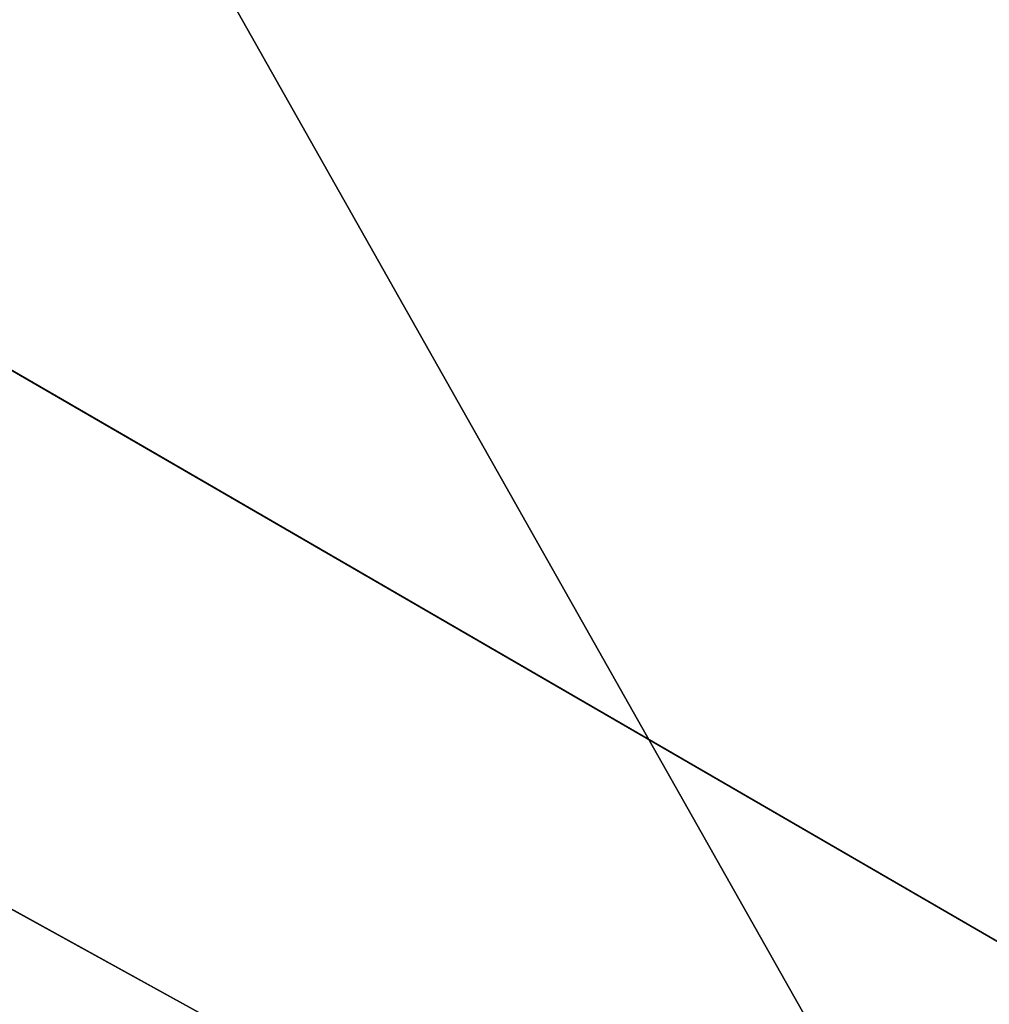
# Model space of a CAD drawing. Extents: x -200 to 200, y -702 to 625.
# Tile 1010 of 1056: x -95.492 to -95.207, y 546.704 to 546.993. Entities that reach past the tile are written whole.
import ezdxf

# ---------------------------------------------------------------- set-up
doc = ezdxf.new("R2010")
doc.units = 0
doc.header["$LTSCALE"] = 17.087905
for name, color, linetype in [('15', 7, 'CONTINUOUS'), ('1872', 7, 'CONTINUOUS'), ('1873', 7, 'CONTINUOUS'), ('1875', 7, 'CONTINUOUS'), ('1893', 7, 'CONTINUOUS'), ('2748', 7, 'CONTINUOUS'), ('2757', 7, 'CONTINUOUS')]:
    doc.layers.add(name, color=color, linetype=linetype)

msp = doc.modelspace()

# ---------------------------------------------------------------- linework, layer by layer
at = {"layer": '15', "color": 7, "linetype": 'CONTINUOUS'}
for points in [[(160, 550, -11), (160, 539), (-160, 550, -11), (160, 550, -11)], [(160, 550, 11), (-160, 550, 11), (-160, 539), (160, 550, 11)], [(160, 539), (160, 550, 11), (-160, 539), (160, 539)], [(-160, 550, -11), (160, 539), (-160, 539), (-160, 550, -11)]]:
    msp.add_3dface(points, dxfattribs=at)
at = {"layer": '1872', "color": 7, "linetype": 'CONTINUOUS'}
for points in [[(-85.63607, 529.49128, 68.65), (-100, 549.4, 68.65), (-100, 547.85832, 68.65), (-85.63607, 529.49128, 68.65)], [(-85.63607, 529.49128, 68.65), (-100, 547.85832, 68.65), (-87.14292, 528.19742, 68.65), (-85.63607, 529.49128, 68.65)]]:
    msp.add_3dface(points, dxfattribs=at)
at = {"layer": '1873', "color": 7, "linetype": 'CONTINUOUS'}
msp.add_3dface([(-100, 548.5, 15.65), (-90.97802, 543.21607, 15.65), (-100, 545.6, 15.65), (-100, 548.5, 15.65)], dxfattribs=at)
at = {"layer": '1875', "color": 7, "linetype": 'CONTINUOUS'}
for points in [[(-100, 549.5, 56.75), (-85.53516, 529.49625, 68.55), (-96.48031, 548.85698, 55.37323), (-100, 549.5, 56.75)], [(-100, 549.5, 16.65), (-95.91032, 548.62711, 27.05004), (-90.17086, 543.80637, 16.65), (-100, 549.5, 16.65)], [(-100, 549.5, 56.75), (-100, 549.5, 68.55), (-85.53516, 529.49625, 68.55), (-100, 549.5, 56.75)], [(-96.48031, 548.85698, 55.37323), (-85.53516, 529.49625, 68.55), (-94.85092, 548.09874, 51.65), (-96.48031, 548.85698, 55.37323)], [(-95.91032, 548.62711, 27.05004), (-94.85092, 548.09874, 30.15), (-90.17086, 543.80637, 16.65), (-95.91032, 548.62711, 27.05004)]]:
    msp.add_3dface(points, dxfattribs=at)
at = {"layer": '1893', "color": 7, "linetype": 'CONTINUOUS'}
for points in [[(-100, 549.5, 16.65), (-90.17086, 543.80637, 16.65), (-100, 549.20711, 15.94289), (-100, 549.5, 16.65)], [(-90.17086, 543.80637, 16.65), (-100, 548.5, 15.65), (-100, 549.20711, 15.94289), (-90.17086, 543.80637, 16.65)], [(-90.97802, 543.21607, 15.65), (-100, 548.5, 15.65), (-90.17086, 543.80637, 16.65), (-90.97802, 543.21607, 15.65)]]:
    msp.add_3dface(points, dxfattribs=at)
at = {"layer": '2748', "color": 7, "linetype": 'CONTINUOUS'}
for points in [[(-100, 549.5, 68.55), (-85.63607, 529.49128, 68.65), (-85.53516, 529.49625, 68.55), (-100, 549.5, 68.55)], [(-85.63607, 529.49128, 68.65), (-100, 549.5, 68.55), (-100, 549.47071, 68.62071), (-85.63607, 529.49128, 68.65)], [(-100, 549.4, 68.65), (-85.63607, 529.49128, 68.65), (-100, 549.47071, 68.62071), (-100, 549.4, 68.65)]]:
    msp.add_3dface(points, dxfattribs=at)
at = {"layer": '2757', "color": 7, "linetype": 'CONTINUOUS'}
for points in [[(-87.14292, 528.19742, 68.65), (-100, 547.85832, 68.65), (-93.18759, 541.22698, 68.55), (-87.14292, 528.19742, 68.65)], [(-100, 547.85832, 68.65), (-100, 546.63358, 68.62499), (-93.18759, 541.22698, 68.55), (-100, 547.85832, 68.65)]]:
    msp.add_3dface(points, dxfattribs=at)

doc.saveas('drawing.dxf')
